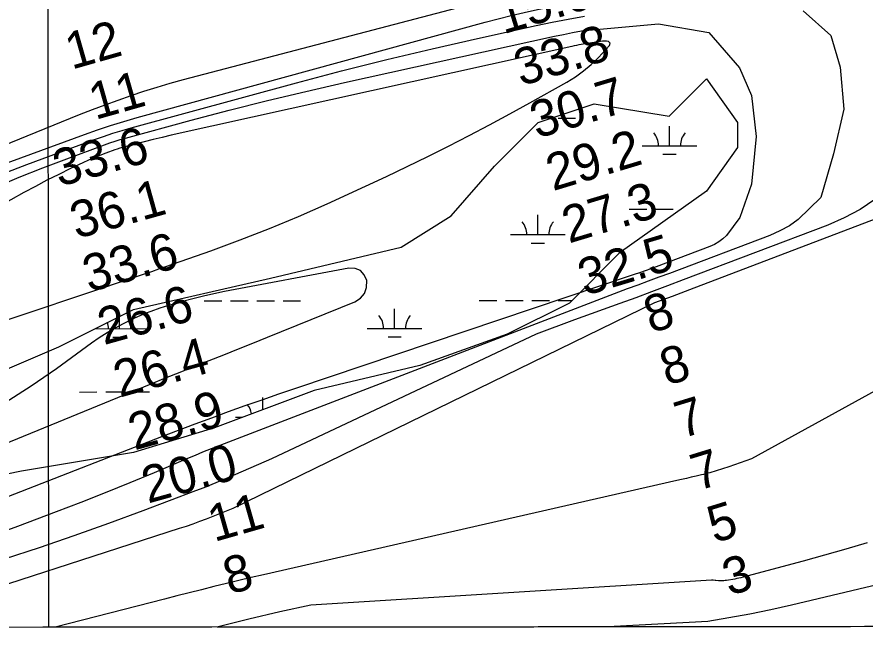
# Model space of a CAD drawing. Extents: x 3297753 to 3335611, y 652252 to 677623.
# Drawn here: x 3317590 to 3319137, y 657631 to 658760 of the extents above; entities that cross this region are included whole.
import ezdxf

# ---------------------------------------------------------------- set-up
doc = ezdxf.new("R2010")
doc.units = 0
for name, color, linetype in [('V-GRID-FRAM', 7, 'Continuous'), ('V-GRID-MAJR', 7, 'Continuous'), ('V-RIVR-EDGE', 7, 'Continuous'), ('V-RIVR-RANG', 7, 'Continuous'), ('V-TOPO-DPTH', 7, 'Continuous'), ('V-TOPO-MAJR', 7, 'Continuous'), ('V-TOPO-MINR', 7, 'Continuous'), ('V-TOPO-WATR', 7, 'Continuous'), ('V-WETL-SWMP', 7, 'Continuous')]:
    doc.layers.add(name, color=color, linetype=linetype)

msp = doc.modelspace()

# ---------------------------------------------------------------- linework, layer by layer
at = {"layer": 'V-GRID-FRAM'}
msp.add_lwpolyline([(3301859.6, 675814.9), (3333399.1, 675847), (3333425.5, 657662.7), (3301870.2, 657630.6), (3301859.6, 675814.9)], dxfattribs=at)
at = {"layer": 'V-GRID-MAJR'}
msp.add_spline([(3317647.9, 657646.7), (3317644.8, 660673.9), (3317638.6, 666735.3), (3317632.5, 672796.8), (3317629.4, 675831)], degree=3, dxfattribs=at)
at = {"layer": 'V-RIVR-EDGE'}
msp.add_spline([(3319472.9, 662096.8), (3319451.4, 662084.8), (3319431.4, 662073.3), (3319412.8, 662065.4), (3319386.6, 662059.7), (3319355.1, 662056.1), (3319321.5, 662047.4), (3319286.7, 662035.9), (3319261.8, 662024.4), (3319253.9, 662022.3), (3319244, 662022.3), (3319236.9, 662020.3), (3319220.3, 662007.1), (3319214.1, 661999.2), (3319197.9, 661992.6), (3319174.7, 661985.2), (3319135.2, 661974.5), (3319095.8, 661962.6), (3319061.8, 661950.7), (3319035.7, 661940.8), (3319017, 661932.5), (3319004.2, 661925.1), (3318977.6, 661914.4), (3318949.4, 661908.7), (3318929.1, 661903.3), (3318893.4, 661894.3), (3318836.2, 661878.7), (3318802.2, 661869.7), (3318784.3, 661864.3), (3318761.1, 661859.4), (3318735.4, 661848.3), (3318707.2, 661836.3), (3318683.9, 661831.8), (3318667.8, 661829.8), (3318647.9, 661824.9), (3318612.2, 661812.5), (3318583.6, 661801.4), (3318550.8, 661789.5), (3318517.2, 661780.8), (3318486.9, 661770.5), (3318459.1, 661757.8), (3318437.1, 661748.7), (3318401.1, 661732.6), (3318376.3, 661719.7), (3318350.3, 661712.4), (3318322.7, 661702.9), (3318295.6, 661690.6), (3318275.9, 661686.7), (3318257.8, 661681.1), (3318243.7, 661673.2), (3318214.4, 661661.5), (3318180.6, 661645.8), (3318148.4, 661630.1), (3318131.5, 661619.4), (3318111.1, 661604.8), (3318079.5, 661575), (3318056.4, 661560.4), (3318032.7, 661542.4), (3318016.3, 661532.3), (3317961.5, 661489.7), (3317862.7, 661415.5), (3317830, 661391.9), (3317829.4, 661388.6), (3317827.2, 661382.9), (3317810.8, 661375.6), (3317786, 661359.9), (3317761.1, 661342.5), (3317743.6, 661322.8), (3317726.1, 661300.9), (3317708.6, 661279), (3317696.7, 661270.6), (3317673.6, 661255.4), (3317601.3, 661201.5), (3317560.7, 661171.7), (3317529.1, 661153.2), (3317513.8, 661140.3), (3317483.9, 661117.2), (3317464.2, 661105.5), (3317423.5, 661083), (3317409.4, 661079.1), (3317401.5, 661079.1), (3317375, 661065.7), (3317364.3, 661058.9), (3317348.5, 661051.1), (3317330.5, 661046.6), (3317307.3, 661033.2), (3317289.3, 661024.8), (3317263.9, 661012.4), (3317240.8, 661008.5), (3317230.1, 661004), (3317228.4, 661000.1), (3317221.6, 660998.4), (3317196.2, 660991.2), (3317170.3, 660981.7), (3317149.4, 660978.3), (3317103.2, 660961), (3317073.3, 660949.8), (3317034.3, 660929.6), (3316996, 660910), (3316948, 660887), (3316914.7, 660873.5), (3316886, 660860.6), (3316880.9, 660856.2), (3316871.3, 660848.3), (3316865.7, 660846.6), (3316855.5, 660846.6), (3316850.4, 660846.6), (3316844.2, 660840.5), (3316839.7, 660839.9), (3316835.8, 660840.5), (3316830.7, 660836.6), (3316818.8, 660828.7), (3316813.8, 660828.1), (3316808.1, 660827), (3316803.6, 660827), (3316796.8, 660818.6), (3316785, 660809.6), (3316774.8, 660802.9), (3316771.4, 660796.1), (3316765.2, 660779.2), (3316755.6, 660759.5), (3316745.9, 660744.3), (3316732.4, 660728.6), (3316712.6, 660717.9), (3316683.9, 660703.4), (3316676.5, 660701.1), (3316664.7, 660695.5), (3316651.7, 660680.3), (3316633, 660666.9), (3316616.1, 660656.2), (3316590.1, 660637.1), (3316544.4, 660603.4), (3316510, 660581), (3316472.7, 660551.7), (3316428.7, 660523.1), (3316390.3, 660495.6), (3316363.8, 660477.6), (3316349.7, 660469.8), (3316341.2, 660464.7), (3316335, 660464.7), (3316325.4, 660464.8), (3316313.6, 660461.4), (3316289.9, 660457), (3316257.2, 660443.5), (3316237.5, 660436.3), (3316207, 660423.9), (3316177.1, 660405.4), (3316154.5, 660393.1), (3316131.9, 660375.1), (3316110.5, 660362.2), (3316095.3, 660353.2), (3316080, 660338), (3316051.2, 660312.7), (3316013.9, 660270.6), (3315988.5, 660245.8), (3315960.3, 660217.2), (3315939.9, 660200.9), (3315925.8, 660185.1), (3315911.1, 660173.9), (3315895.3, 660159.9), (3315882.9, 660145.8), (3315867.6, 660130.1), (3315849, 660120), (3315837.7, 660109.3), (3315808.9, 660080.1), (3315786.9, 660062.1), (3315758.1, 660038.5), (3315733.8, 660018.8), (3315725.3, 660002.5), (3315692, 659976.7), (3315659.8, 659949.1), (3315603.4, 659904.2), (3315571.2, 659873.3), (3315569.5, 659873.3), (3315558.8, 659868.8), (3315547.5, 659863.2), (3315527.7, 659844.1), (3315506.3, 659828.4), (3315477.5, 659812.1), (3315461.1, 659805.9), (3315440.8, 659793.6), (3315429.5, 659781.8), (3315402.4, 659758.2), (3315361.8, 659731.8), (3315304.2, 659696.4), (3315255.7, 659666.7), (3315169.9, 659624.7), (3315140, 659611.8), (3315123.7, 659603.4), (3315098.8, 659588.8), (3315044.6, 659551.1), (3314989.9, 659507.3), (3314954.3, 659474.7), (3314934, 659462.4), (3314926.1, 659452.8), (3314915.9, 659440.5), (3314897.8, 659423.6), (3314866.8, 659396.1), (3314844.7, 659376.4), (3314848.7, 659370.7), (3314825, 659355), (3314801.8, 659342.7), (3314762.3, 659320.8), (3314730.2, 659303.4), (3314711, 659290.5), (3314664.7, 659256.3), (3314628.6, 659235.5), (3314603.2, 659218.1), (3314584.5, 659209.7), (3314564.8, 659208), (3314555.8, 659204.7), (3314546.8, 659196.2), (3314528.1, 659174.9), (3314492.5, 659118.6), (3314473.8, 659095), (3314450.7, 659074.8), (3314428.7, 659060.2), (3314423, 659054.6), (3314416.2, 659044.4), (3314398.1, 659027.6), (3314375.6, 659007.9), (3314366.5, 659005.1), (3314353.6, 659002.3), (3314347.4, 658997.3), (3314346.8, 658988.8), (3314351.3, 658983.2), (3314350.7, 658974.2), (3314342.8, 658961.8), (3314329.2, 658955.1), (3314311.7, 658940.4), (3314310, 658930.3), (3314294.2, 658921.9), (3314283.5, 658914.6), (3314276.1, 658903.9), (3314272.7, 658896), (3314237.7, 658871.3), (3314206.7, 658853.4), (3314198.2, 658851.1), (3314192, 658850.6), (3314180.2, 658846.1), (3314172.3, 658836.5), (3314164.4, 658823.6), (3314142.3, 658810.1), (3314120.9, 658792.7), (3314097.2, 658778.7), (3314086.5, 658769.1), (3314082.5, 658762.9), (3314080.2, 658754.5), (3314072.3, 658750), (3314036.8, 658734.3), (3314006.3, 658722), (3313997.3, 658716.4), (3313939.7, 658673.7), (3313888.3, 658635), (3313863.5, 658615.3), (3313820.6, 658586.7), (3313772.6, 658558), (3313732, 658532.8), (3313718.5, 658524.4), (3313711.1, 658521.6), (3313702.7, 658521.6), (3313693.1, 658518.8), (3313674.5, 658511.5), (3313646.8, 658494.7), (3313626.5, 658479), (3313619.7, 658475), (3313610.1, 658464.3), (3313605, 658449.1), (3313597.1, 658444.7), (3313577.9, 658428.9), (3313554.8, 658407.6), (3313537.8, 658387.3), (3313525.4, 658364.2), (3313506.1, 658331.6), (3313489.7, 658309.7)], degree=3, dxfattribs=at)
at = {"layer": 'V-TOPO-DPTH'}
msp.add_line((3317955.6, 657647), (3317957.2, 657647.4), dxfattribs=at)
for points in [[(3318744.7, 658866.1), (3318733.4, 658863.6), (3318605, 658832.1), (3318590.1, 658828.4), (3318575.2, 658824.7), (3318560.3, 658820.9), (3318545.5, 658817), (3317893, 658645.1), (3317868.9, 658638.5), (3317844.9, 658631.5), (3317821, 658624), (3317797.3, 658616.2), (3317773.7, 658607.9), (3317750.2, 658599.4), (3317726.9, 658590.4), (3317703.6, 658581.2), (3317215, 658382.4)], [(3317416.7, 657675.4), (3317886.5, 657827.2), (3317898.9, 657831.3), (3317911.2, 657835.5), (3317923.5, 657839.9), (3317935.8, 657844.5), (3317948, 657849.2), (3317960.1, 657854), (3317972.2, 657859), (3317984.2, 657864.1), (3318753.8, 658238.8), (3318785.9, 658250.8), (3318817.8, 658262.9), (3319170.4, 658397.2)], [(3317955.6, 657647), (3319688.4, 657648.7), (3319738.3, 657652.2), (3319770.5, 657660), (3319802.5, 657668.4), (3319834.3, 657677.6), (3319865.9, 657687.5), (3320255.8, 657815), (3320312.9, 657833.8), (3320369.9, 657852.8), (3320426.9, 657872.1)], [(3319141.2, 657800.6), (3319102.4, 657789.3), (3319063.4, 657778.2), (3319024.4, 657767.4), (3318985.4, 657756.8), (3318914.7, 657737.9), (3318911, 657736.9), (3318907.2, 657736), (3318903.3, 657735.3), (3318899.5, 657734.6), (3318884.6, 657732.1), (3318882.2, 657731.8), (3318879.7, 657731.5), (3318874.9, 657731.3), (3318870, 657731.4), (3318865.1, 657731.8), (3318863.6, 657731.9), (3318860.4, 657732.3), (3318857.2, 657732.8), (3318125.9, 657686.9), (3318069.5, 657674.5), (3318013.2, 657661.4), (3317957.2, 657647.4), (3317955.6, 657647)], [(3319141.2, 657800.6), (3319102.4, 657789.3), (3319063.4, 657778.2), (3319024.4, 657767.4), (3318985.4, 657756.8), (3318914.7, 657737.9), (3318911, 657736.9), (3318907.2, 657736), (3318903.3, 657735.3), (3318899.5, 657734.6), (3318884.6, 657732.1), (3318882.2, 657731.8), (3318879.7, 657731.5), (3318874.9, 657731.3), (3318870, 657731.4), (3318865.1, 657731.8), (3318863.6, 657731.9), (3318860.4, 657732.3), (3318857.2, 657732.8), (3318125.9, 657686.9), (3318069.5, 657674.5), (3318013.2, 657661.4), (3317957.2, 657647.4), (3317955.6, 657647)], [(3317957.2, 657647.4), (3317316.5, 657646.3)]]:
    msp.add_lwpolyline(points, dxfattribs=at)
at = {"layer": 'V-TOPO-MAJR'}
for points in [[(3317550.5, 658449.5), (3317593.6, 658467.6), (3317637.1, 658484.8), (3317680.8, 658501.4), (3317749.8, 658526.9), (3317759.2, 658530.3), (3317768.7, 658533.4), (3317778.3, 658536.4), (3317787.9, 658539.1), (3317907.7, 658571.5), (3317977.3, 658589.8), (3318047.2, 658607.5), (3318117.2, 658624.2), (3318187.5, 658640.2), (3318570.7, 658724.7), (3318587.1, 658728.2), (3318603.6, 658731.5), (3318620.1, 658734.5), (3318760.5, 658747.5), (3318852.6, 658731.7), (3318908, 658667.2), (3318930.5, 658616.7), (3318939, 658542), (3318930.1, 658455.1), (3318909.1, 658394.3), (3318884.7, 658361.6), (3318877.8, 658355.2), (3318870.5, 658349.6), (3318862.4, 658345), (3318853.9, 658341.1), (3318756.2, 658304.3), (3318746.2, 658300.6), (3318736.1, 658296.9), (3318726, 658293.4), (3318715.9, 658289.9), (3318098.1, 658082.2), (3318067.3, 658071.7), (3318036.6, 658061.1), (3318005.9, 658050.4), (3317975.3, 658039.4), (3317944.8, 658028.3), (3317914.3, 658017.1), (3317883.9, 658005.6), (3317853.5, 657993.9), (3317316.4, 657785.1)], [(3317431.8, 657926.1), (3317834.5, 658090.6), (3317861, 658101.4), (3317887.5, 658112.1), (3317914, 658122.7), (3317940.6, 658133.2), (3317967.2, 658143.8), (3317993.8, 658154.3), (3318020.3, 658165), (3318046.8, 658175.7), (3318206.2, 658240.1), (3318216.5, 658247.2), (3318224, 658255.8), (3318227.5, 658266.6), (3318228.2, 658279.1), (3318223.4, 658289.6), (3318216.7, 658297.4), (3318207.1, 658301.1), (3318195.6, 658302), (3317968.5, 658259), (3317949.3, 658255), (3317930.1, 658250.7), (3317911, 658245.9), (3317892.1, 658240.8), (3317858.3, 658231), (3317856.3, 658230.4), (3317852.3, 658229.2), (3317850.3, 658228.5), (3317834, 658222.6), (3317823.9, 658218.8), (3317813.9, 658214.8), (3317804.1, 658210.3), (3317794.4, 658205.7), (3317783.5, 658200.2), (3317768.7, 658192.2), (3317754.1, 658183.8), (3317740, 658174.7), (3317726.1, 658165.1), (3317662, 658118.3), (3317615.6, 658086.2), (3317568.2, 658055.8)]]:
    msp.add_lwpolyline(points, dxfattribs=at)
at = {"layer": 'V-TOPO-MINR'}
for points in [[(3319277.6, 658945.8), (3319053.6, 658920.5), (3318972.9, 658909.9), (3318892.6, 658897.2), (3318812.8, 658881.4), (3318733.4, 658863.6), (3318605, 658832.1), (3318590.1, 658828.4), (3318575.2, 658824.7), (3318560.3, 658820.9), (3318545.5, 658817), (3317893, 658645.1), (3317868.9, 658638.5), (3317844.9, 658631.5), (3317821, 658624), (3317797.3, 658616.2), (3317773.7, 658607.9), (3317750.2, 658599.4), (3317726.9, 658590.4), (3317703.6, 658581.2), (3317215, 658382.4)], [(3317437, 658444.5), (3317712.9, 658545.8), (3317736.7, 658554.2), (3317760.7, 658562.2), (3317784.8, 658569.5), (3317809, 658576.5), (3318444, 658750.4), (3318467.8, 658756.7), (3318491.6, 658762.7), (3318515.5, 658768.4), (3318539.5, 658773.8), (3318563.6, 658778.8), (3318587.7, 658783.5), (3318611.9, 658787.7), (3318636.2, 658791.6), (3318977.5, 658843.1), (3319020.5, 658847.8), (3319122.2, 658845.7), (3319177.7, 658826.5)], [(3319024.7, 658771.2), (3319074.9, 658725.9), (3319092.2, 658668.5), (3319098.9, 658592), (3319079.6, 658510.3), (3319056.8, 658430.4), (3319015.2, 658390.7), (3318999.3, 658379.2), (3318982, 658369.7), (3318963.9, 658361.6), (3318780.6, 658292.3), (3318761.3, 658285.1), (3318741.9, 658277.9), (3318722.5, 658270.9), (3318703.1, 658263.9), (3317928.6, 657966), (3317914.8, 657960.1), (3317901, 657954.3), (3317840, 657928.5), (3317795.5, 657910), (3317750.9, 657891.9), (3317706.1, 657874.3), (3317661.2, 657857.1), (3317590.8, 657830.7), (3317535.3, 657810.3)], [(3317530.2, 658461.3), (3317608.1, 658490.9), (3317731.4, 658536.3), (3317748, 658542.2), (3317764.7, 658547.8), (3317781.5, 658552.9), (3317798.5, 658557.8), (3318100.2, 658639.9), (3318182.3, 658661.6), (3318264.6, 658682.4), (3318347.2, 658702.1), (3318429.9, 658720.9), (3318537.2, 658744.4), (3318566.5, 658750.5), (3318595.9, 658756.3), (3318625.5, 658761.6)], [(3318672.2, 658712.1), (3318669.1, 658715), (3318665.5, 658715.7), (3318662, 658716), (3318658.4, 658715.9), (3318654.8, 658715.5), (3318619.3, 658709.6), (3318615, 658708.9), (3318610.8, 658708.1), (3318606.5, 658707.2), (3318602.2, 658706.3), (3317871.4, 658544.2), (3317854.9, 658540.4), (3317838.4, 658536.5), (3317821.9, 658532.3), (3317805.5, 658528), (3317777.4, 658520.5), (3317772.8, 658519.1), (3317768.2, 658517.5), (3317751.7, 658511.4), (3317741.2, 658507.4), (3317730.8, 658503.2), (3317720.5, 658498.7), (3317710.3, 658494.1), (3317687.4, 658483.3), (3317665.9, 658472.8), (3317644.5, 658462.1), (3317623.4, 658451), (3317602.5, 658439.5), (3317506.8, 658386)], [(3317511.8, 658187.3), (3317809.7, 658287), (3317822.7, 658291.4), (3317835.7, 658295.8), (3317848.6, 658300.3), (3317861.6, 658304.8), (3317943.7, 658333.6), (3317997.4, 658353.3), (3318050.7, 658373.9), (3318103.5, 658396.1), (3318155.8, 658419.2), (3318225.9, 658451.3), (3318264, 658469), (3318302, 658487.1), (3318339.8, 658505.5), (3318377.4, 658524.3), (3318414.8, 658543.5), (3318452.1, 658563), (3318489.1, 658583), (3318525.9, 658603.4), (3318593.4, 658641.2), (3318609, 658651), (3318623.9, 658661.6), (3318637.7, 658673.5), (3318650.9, 658686.3), (3318671.2, 658708), (3318672.2, 658712.1)], [(3319155, 658427), (3319128.2, 658408.8), (3319099.5, 658393.6), (3319069.7, 658380.4), (3318805.5, 658280.2), (3318776.7, 658269.3), (3318747.8, 658258.5), (3318718.9, 658247.9), (3318690, 658237.4), (3318607.4, 658207.6), (3318537.5, 658181.2), (3318054.3, 657953.6), (3317974.5, 657919.1), (3317959.9, 657912.9), (3317945.2, 657906.9), (3317930.5, 657901), (3317915.7, 657895.3), (3317819.7, 657859.3), (3317756.8, 657836.1), (3317693.6, 657813.5), (3317630.1, 657791.8), (3317566.4, 657770.6)], [(3317416.7, 657675.4), (3317886.5, 657827.2), (3317898.9, 657831.3), (3317911.2, 657835.5), (3317923.5, 657839.9), (3317935.8, 657844.5), (3317948, 657849.2), (3317960.1, 657854), (3317972.2, 657859), (3317984.2, 657864.1), (3318753.8, 658238.8), (3318785.9, 658250.8), (3318817.8, 658262.9), (3319170.4, 658397.2)], [(3319558.4, 658299), (3318930.1, 657953.8), (3318909.4, 657946.4), (3318888.6, 657939.4), (3318854.3, 657928.6), (3318850.4, 657927.5), (3318846.6, 657926.4), (3318842.7, 657925.4), (3318838.8, 657924.4), (3318829, 657922.2), (3318820.2, 657920.2), (3318811.3, 657918.2), (3318802.5, 657916.2), (3318793.7, 657914.2), (3318039.7, 657742.3), (3318017.1, 657737.1), (3317994.4, 657731.8), (3317971.9, 657726.3), (3317949.3, 657720.7), (3317926.7, 657715.1), (3317904.2, 657709.4), (3317881.7, 657703.7), (3317859.2, 657697.9), (3317659.3, 657646.7)], [(3320399.1, 658075.9), (3320332.5, 658054.8), (3320265.8, 658033.8), (3320199.1, 658013.1), (3320132.3, 657992.5), (3319785.9, 657886.4), (3319761.3, 657879), (3319736.6, 657871.7), (3319711.9, 657864.6), (3319687.2, 657857.7), (3319602.8, 657834.5), (3319535.7, 657816.5), (3319468.6, 657798.9), (3319401.2, 657782), (3319333.7, 657765.5), (3319003.3, 657686.9), (3318965.4, 657678.4), (3318927.3, 657670.5), (3318889.1, 657663.6), (3318850.7, 657657.3), (3318679.6, 657647.7)]]:
    msp.add_lwpolyline(points, dxfattribs=at)
at = {"layer": 'V-TOPO-WATR'}
msp.add_lwpolyline([(3319141.2, 657800.6), (3319102.4, 657789.3), (3319063.4, 657778.2), (3319024.4, 657767.4), (3318985.4, 657756.8), (3318914.7, 657737.9), (3318911, 657736.9), (3318907.2, 657736), (3318903.3, 657735.3), (3318899.5, 657734.6), (3318884.6, 657732.1), (3318882.2, 657731.8), (3318879.7, 657731.5), (3318874.9, 657731.3), (3318870, 657731.4), (3318865.1, 657731.8), (3318863.6, 657731.9), (3318860.4, 657732.3), (3318857.2, 657732.8), (3318125.9, 657686.9), (3318069.5, 657674.5), (3318013.2, 657661.4), (3317957.2, 657647.4), (3317955.6, 657647)], dxfattribs=at)
at = {"layer": 'V-WETL-SWMP'}
for p, q in [((3318577.1, 658575.6), (3318609.1, 658575.6)), ((3318780.5, 658525), (3318780.4, 658561)), ((3318730.5, 658525), (3318830.5, 658525.1)), ((3318768.5, 658509.6), (3318792.5, 658509.6)), ((3318707.2, 658409.5), (3318739.2, 658409.6)), ((3318755.2, 658409.6), (3318787.2, 658409.6)), ((3318540.2, 658362.9), (3318540.1, 658398.9)), ((3318490.2, 658362.9), (3318590.2, 658363)), ((3318528.2, 658347.5), (3318552.2, 658347.5)), ((3317931.5, 658242.2), (3317963.5, 658242.3)), ((3317979.5, 658242.3), (3318011.5, 658242.3)), ((3318027.5, 658242.3), (3318059.5, 658242.4)), ((3318075.5, 658242.4), (3318107.5, 658242.4)), ((3318433.4, 658242.7), (3318465.4, 658242.8)), ((3318481.4, 658242.8), (3318513.4, 658242.8)), ((3318529.4, 658242.8), (3318561.4, 658242.9)), ((3318577.4, 658242.9), (3318602.9, 658242.9)), ((3318278.9, 658191.8), (3318278.9, 658227.8)), ((3317777, 658191.3), (3317777, 658213.8)), ((3317731.9, 658191.3), (3317827, 658191.4)), ((3318228.9, 658191.8), (3318328.9, 658191.9)), ((3317765, 658175.9), (3317789, 658175.9)), ((3318266.9, 658176.4), (3318290.9, 658176.4)), ((3317703.7, 658075.8), (3317735.7, 658075.9)), ((3317751.7, 658075.9), (3317783.7, 658075.9)), ((3317799.7, 658075.9), (3317831.7, 658076)), ((3318038.6, 658043.8), (3318038.5, 658065.7)), ((3317988.6, 658029.7), (3318001, 658029.7))]:
    msp.add_line(p, q, dxfattribs=at)
msp.add_lwpolyline([(3317427.3, 658056.1), (3317666, 658158.4), (3317802.4, 658226.5), (3318052.4, 658283.4), (3318291, 658340.2), (3318381.9, 658397), (3318461.5, 658487.9), (3318541, 658567.5), (3318643.3, 658601.6), (3318779.7, 658578.8), (3318847.9, 658647), (3318904.7, 658567.5), (3318904.7, 658522), (3318847.9, 658442.5), (3318688.8, 658328.8), (3318597.9, 658237.9), (3318484.2, 658181.1), (3318325.1, 658124.3), (3318131.9, 658078.8), (3317950.1, 658010.6), (3317802.4, 657965.2), (3317597.8, 657931.1), (3317484.1, 657908.3)], dxfattribs=at)
for centre, start, end in [((3318725.2, 658525.5), 359.2865, 40.8301), ((3318835.7, 658525.6), 139.2865, 180.8301), ((3318484.9, 658363.3), 359.2865, 40.8301), ((3318595.4, 658363.5), 139.2865, 180.8301), ((3317832.2, 658191.9), 139.2865, 180.8301), ((3318223.6, 658192.3), 359.2865, 40.8301), ((3318334.1, 658192.4), 139.2865, 180.8301), ((3317721.7, 658191.8), 359.2865, 18.5084), ((3317983.3, 658030.2), 9.7242, 40.8301)]:
    msp.add_arc(centre, 35.2, start, end, dxfattribs=at)

# ---------------------------------------------------------------- texts
at = {"layer": 'V-RIVR-RANG'}
for s, rotation, p in [('15.0', 16.8183, (3318477.4, 658728.2)), ('12', 15.8794, (3317689.6, 658663.7)), ('33.8', 16.8183, (3318509.4, 658633.4)), ('11', 15.8794, (3317732.7, 658572)), ('30.7', 16.8183, (3318538.5, 658537.8)), ('33.6', 15.5983, (3317666.9, 658449.9)), ('29.2', 16.8183, (3318567.7, 658442.1)), ('36.1', 15.5983, (3317698.1, 658354.8)), ('27.3', 16.8183, (3318596.8, 658346.5)), ('33.6', 15.5983, (3317721.2, 658257.4)), ('32.5', 16.8183, (3318626, 658250.8)), ('26.6', 15.5983, (3317748.3, 658161.2)), ('8', 17.0984, (3318746.5, 658182.6)), ('26.4', 15.5983, (3317777.2, 658065.4)), ('8', 17.0984, (3318775.7, 658087)), ('28.9', 15.5983, (3317804.1, 657969.1)), ('7', 17.0984, (3318802.8, 657990.7)), ('20.0', 15.5983, (3317828.7, 657872.1)), ('7', 17.0984, (3318832, 657895.1)), ('11', 15.8794, (3317949.7, 657802)), ('5', 17.0984, (3318862.2, 657799.7)), ('8', 15.8794, (3317977.6, 657705.9)), ('3', 17.0984, (3318889.8, 657703.6))]:
    msp.add_text(s, height=67, rotation=rotation, dxfattribs=at).set_placement(p)

doc.saveas('drawing.dxf')
